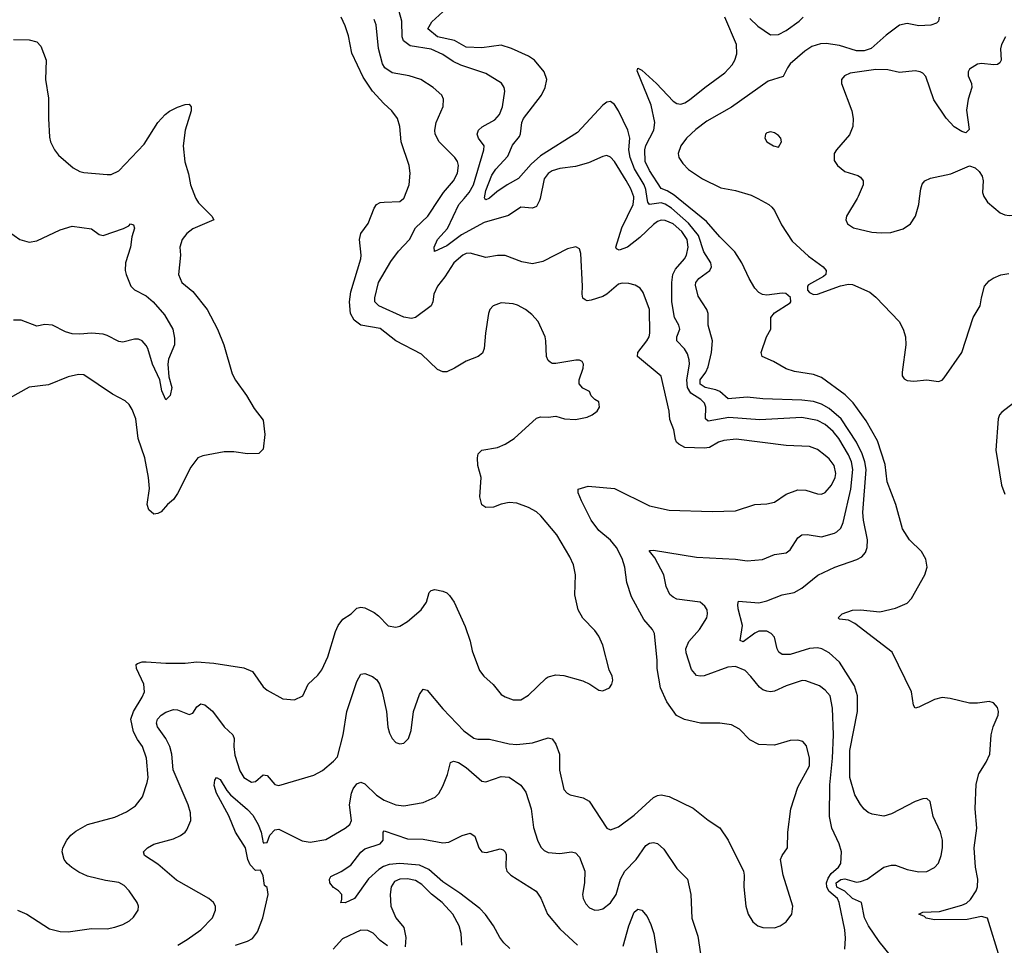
# Model space of a CAD drawing. Header units: inches. Extents: x 1173000 to 1307049, y 522583 to 678455.
# Tile 598 of 617: x 1253802 to 1258848, y 626170 to 630917. Entities that reach past the tile are written whole.
import ezdxf

# ---------------------------------------------------------------- set-up
doc = ezdxf.new("R2010")
doc.units = ezdxf.units.IN
doc.header["$MEASUREMENT"] = 0
doc.layers.add('B2652', color=7, linetype='Continuous')
doc.layers.add('B2653', color=7, linetype='Continuous')

msp = doc.modelspace()

# ---------------------------------------------------------------- linework, layer by layer
at = {"layer": 'B2652', "color": 5}
for points, elevation in [([(1254704.4, 630000), (1254717.7, 629977.7), (1254786.8, 629910), (1254796, 629890), (1254690, 629844.7), (1254659, 629821), (1254634, 629790), (1254623.1, 629750), (1254625.3, 629710), (1254615.3, 629610), (1254633.4, 629570), (1254690, 629522.6), (1254762.2, 629430), (1254815.9, 629330), (1254848.4, 629250), (1254890, 629100.7), (1254908.2, 629068.2), (1254964.9, 628990), (1255003.6, 628923.6), (1255050, 628862.8), (1255058.6, 628790), (1255050, 628714), (1255027, 628693), (1254970, 628689.8), (1254899.7, 628700.3), (1254850, 628700.3), (1254739.6, 628680.4), (1254714, 628670), (1254678.2, 628621.8), (1254610, 628487), (1254590, 628456.2), (1254558.8, 628430), (1254527.1, 628392.9), (1254510, 628384), (1254490, 628382), (1254463.7, 628403.7), (1254455.1, 628430), (1254466.6, 628513.4), (1254462.5, 628570), (1254443, 628670), (1254409.8, 628770), (1254397.2, 628870), (1254378.7, 628918.7), (1254363.1, 628943.1), (1254342.6, 628962.6), (1254277, 628997), (1254130, 629095.1), (1254102.9, 629097.1), (1254050, 629084.7), (1253950, 629045.1), (1253850, 629032.4), (1253750, 628976.2)], 980), ([(1253790, 626350.2), (1253839.1, 626330), (1253954.4, 626254.4), (1254010, 626240.3), (1254050, 626239.5), (1254170, 626256.9), (1254250, 626254), (1254290, 626262.3), (1254330, 626276.9), (1254364.2, 626295.8), (1254385.9, 626314.1), (1254409.6, 626350), (1254411.5, 626370), (1254404.7, 626390), (1254363.5, 626450), (1254337.1, 626477.1), (1254310, 626491.6), (1254242.3, 626502.3), (1254150, 626525.5), (1254105.4, 626545.4), (1254068.8, 626568.8), (1254045.8, 626590), (1254030.5, 626610.5), (1254019.4, 626650), (1254022.9, 626670), (1254043.5, 626710), (1254064.6, 626735.4), (1254090, 626756), (1254150, 626789.4), (1254290, 626827.1), (1254350, 626853.8), (1254395.2, 626884.8), (1254431.8, 626931.8), (1254455.8, 627004.2), (1254459.8, 627030), (1254452.3, 627130), (1254430.8, 627190), (1254405.2, 627225.2), (1254384.4, 627264.4), (1254371.4, 627330), (1254384.8, 627370), (1254430, 627442.6), (1254440.7, 627470), (1254437.7, 627510), (1254400.5, 627590), (1254399.5, 627610), (1254405.2, 627614.8), (1254430, 627623.6), (1254450, 627624.7), (1254550, 627616.9), (1254650, 627617.1), (1254710, 627624.5), (1254797.5, 627617.5), (1254950, 627593.7), (1254994.3, 627574.3), (1255050, 627495.5), (1255070, 627479.1), (1255150, 627434), (1255210, 627428.5), (1255252.3, 627450), (1255280.9, 627510), (1255330, 627554.9), (1255350, 627582), (1255380.4, 627650), (1255420.4, 627779.6), (1255433.1, 627810), (1255457.1, 627842.9), (1255499.7, 627870), (1255530, 627898.7), (1255550, 627904.2), (1255570, 627900.3), (1255617.6, 627877.6), (1255640.6, 627860.6), (1255690, 627808.4), (1255730, 627801.3), (1255750, 627806.7), (1255790, 627830.4), (1255858.7, 627890), (1255886, 627930), (1255901, 627979), (1255909.7, 627990.3), (1255930, 627994), (1255970, 627986), (1255990, 627977.1), (1256004.4, 627964.4), (1256028.2, 627930), (1256085.1, 627805.1), (1256110.4, 627730.3), (1256120.6, 627680.6), (1256158.9, 627578.9), (1256180.4, 627550), (1256227.8, 627507.8), (1256270, 627457.1), (1256290, 627443.7), (1256330, 627428.8), (1256370, 627428.2), (1256410, 627452.4), (1256500, 627540), (1256510, 627547), (1256550, 627557), (1256590, 627553.7), (1256687.1, 627527.1), (1256722.8, 627510), (1256770, 627478.8), (1256790, 627474.8), (1256824, 627490), (1256837, 627510), (1256842, 627530), (1256838.4, 627550), (1256822.6, 627582.6), (1256790, 627709), (1256770, 627756), (1256750, 627784.5), (1256687.7, 627847.7), (1256663.5, 627890), (1256647.6, 627967.6), (1256649.7, 628069.7), (1256640.7, 628120.7), (1256621.8, 628161.8), (1256554.9, 628274.9), (1256473, 628373), (1256450, 628392.4), (1256410, 628415.1), (1256350, 628436.9), (1256310, 628441.1), (1256270, 628432.6), (1256230, 628417.6), (1256190, 628415.1), (1256169.6, 628429.6), (1256159.7, 628470), (1256166.3, 628570), (1256149.7, 628630), (1256148.2, 628670), (1256151.5, 628690), (1256170.8, 628709.2), (1256250, 628722.7), (1256290, 628739.5), (1256336.2, 628770), (1256450, 628873.7), (1256470, 628879.5), (1256510, 628878), (1256550, 628884), (1256594, 628870), (1256650, 628866), (1256710, 628879.1), (1256735.3, 628890), (1256762, 628910), (1256774, 628930), (1256770, 628958), (1256748.9, 628968.9), (1256730, 628988), (1256722, 629010), (1256687.8, 629027.8), (1256669.6, 629049.6), (1256669.7, 629070), (1256689.6, 629130), (1256691.3, 629151.3), (1256684.5, 629164.5), (1256671.4, 629171.4), (1256651.5, 629171.5), (1256550, 629153.6), (1256530, 629154.5), (1256520.5, 629160.5), (1256509.7, 629169.7), (1256501.6, 629190), (1256498.9, 629270), (1256494.3, 629290), (1256458, 629370), (1256425.7, 629405.7), (1256394.5, 629430), (1256352.5, 629452.5), (1256330, 629459.1), (1256270, 629465.1), (1256228, 629450), (1256210.5, 629430), (1256203.7, 629410), (1256188.9, 629310), (1256182.6, 629230), (1256173.5, 629206.5), (1256150.7, 629190), (1256090, 629166.6), (1256030, 629129.7), (1255990, 629111.3), (1255970, 629111.5), (1255943.7, 629123.7), (1255860.9, 629200.9), (1255729.4, 629269.4), (1255650, 629333.3), (1255549.6, 629350), (1255516.5, 629376.5), (1255497.8, 629410), (1255491.3, 629470), (1255498.2, 629521.8), (1255549.8, 629690.2), (1255551.6, 629710), (1255543.8, 629790), (1255550, 629820.7), (1255587.6, 629872.4), (1255617.6, 629950), (1255631.2, 629968.8), (1255650, 629978.7), (1255670, 629982), (1255750, 629985.2), (1255769.5, 630000)], 980), ([(1254612.3, 626170), (1254660.7, 626199.3), (1254730, 626250.3), (1254790, 626310.8), (1254805.6, 626350), (1254805.1, 626370), (1254794.5, 626390), (1254771.8, 626410), (1254604.7, 626504.7), (1254510, 626586.8), (1254441.6, 626630), (1254436.9, 626650), (1254456.2, 626670), (1254490, 626688.9), (1254590, 626716.5), (1254626.8, 626733.2), (1254649.6, 626750), (1254658, 626762), (1254679.7, 626810), (1254677.4, 626850), (1254664.7, 626890), (1254588.6, 627070), (1254580.8, 627150), (1254570.5, 627190), (1254550.3, 627230.3), (1254508.4, 627290), (1254502.9, 627310), (1254507.9, 627330), (1254526.2, 627350), (1254550, 627366.2), (1254590, 627379.1), (1254610, 627376.9), (1254670, 627353.4), (1254690, 627361.3), (1254710, 627392.7), (1254730, 627408.4), (1254750, 627402.6), (1254790, 627370.2), (1254850, 627291.3), (1254894.4, 627250), (1254901.7, 627230), (1254899.8, 627190), (1254905.2, 627145.2), (1254930, 627064.4), (1254950.2, 627030.2), (1254990, 627006.2), (1255010.6, 627009.4), (1255050, 627043.7), (1255070, 627040.3), (1255110, 626994.3), (1255130, 626989.1), (1255310, 627042), (1255353.4, 627066.6), (1255410, 627113.7), (1255430, 627136.4), (1255459.3, 627250), (1255478.4, 627370), (1255530, 627522.8), (1255550, 627560.7), (1255570, 627563.8), (1255610, 627548.9), (1255631.5, 627531.5), (1255645.5, 627510), (1255659.6, 627470), (1255680.9, 627370), (1255688.7, 627288.7), (1255697.5, 627257.5), (1255711, 627230), (1255730, 627211), (1255750, 627202.8), (1255770, 627206), (1255795.1, 627230), (1255807.5, 627272.5), (1255820.4, 627370), (1255850, 627456), (1255870, 627484), (1255890, 627478), (1255970, 627383.1), (1256078.3, 627270), (1256130, 627231.6), (1256150, 627226.7), (1256210, 627226.7), (1256310, 627203.5), (1256350, 627199.5), (1256430, 627207.8), (1256510, 627233.8), (1256530, 627228.7), (1256550, 627201.6), (1256568.1, 627150), (1256568.4, 627068.4), (1256590.6, 626970), (1256606.8, 626950), (1256622, 626942), (1256690, 626927), (1256720.4, 626910), (1256811, 626770), (1256830, 626762.4), (1256870, 626777.4), (1256950, 626836.9), (1257050, 626928.4), (1257070, 626938.4), (1257090, 626941.3), (1257130, 626934), (1257252.8, 626872.8), (1257330, 626812.2), (1257390, 626772.2), (1257432, 626710), (1257510.4, 626550), (1257514.4, 626530), (1257512.7, 626470), (1257523.6, 626370), (1257535.3, 626330), (1257559.5, 626290), (1257584.9, 626270), (1257610, 626261.7), (1257670, 626259.6), (1257699.3, 626270), (1257729.5, 626290), (1257759.6, 626330), (1257764.2, 626370), (1257714.5, 626530), (1257701.2, 626610), (1257709, 626630), (1257737.2, 626670), (1257738.7, 626750), (1257753.5, 626870), (1257790, 626980.5), (1257849.5, 627090), (1257849.6, 627130.4), (1257833.1, 627193.1), (1257815.3, 627215.3), (1257790, 627222), (1257750, 627219.7), (1257670, 627195.8), (1257590, 627199.8), (1257544, 627224), (1257490, 627278.4), (1257450, 627301.3), (1257390, 627309.7), (1257290, 627309.8), (1257208.8, 627328.8), (1257168.3, 627348.3), (1257118, 627418), (1257086.6, 627490), (1257068.5, 627590), (1257068.7, 627630), (1257055.4, 627770), (1257044.7, 627790), (1257000.2, 627840.2), (1256937.9, 627957.9), (1256912.7, 628030), (1256903.8, 628110), (1256890, 628154.5), (1256859.7, 628210), (1256830, 628248.2), (1256770, 628297.6), (1256729.9, 628349.9), (1256680.4, 628450), (1256664.5, 628490), (1256664, 628510), (1256715.3, 628524.7), (1256850, 628512), (1257030, 628423.1), (1257130, 628401.1), (1257350, 628395.2), (1257470, 628398.9), (1257570, 628431.5), (1257630, 628434.3), (1257670, 628443.1), (1257730, 628483.6), (1257790, 628506.2), (1257830, 628503.6), (1257890, 628485.2), (1257910, 628483.6), (1257930, 628491.7), (1257961.6, 628530), (1257980.9, 628570), (1257984.3, 628590), (1257975.8, 628630), (1257950, 628664.2), (1257930, 628682), (1257890, 628712), (1257850, 628728.4), (1257730, 628733), (1257473.7, 628766.4), (1257410, 628759), (1257382.4, 628750), (1257336.3, 628723.7), (1257310, 628718.9), (1257210, 628723.8), (1257179.4, 628739.4), (1257168.6, 628750), (1257163.4, 628763.4), (1257154.1, 628814.1), (1257133.4, 628866.6), (1257129.7, 628910), (1257088.9, 629088.9), (1256968.5, 629190), (1256969.8, 629210), (1257016.5, 629270), (1257027.3, 629290), (1257030.5, 629310), (1257029.8, 629430), (1256997.4, 629517.4), (1256980.8, 629540.8), (1256956.4, 629556.4), (1256924, 629564), (1256890, 629565.7), (1256870, 629560.4), (1256810.6, 629509.4), (1256790, 629497), (1256730, 629478), (1256710, 629475.5), (1256699.6, 629479.6), (1256688.4, 629488.4), (1256684, 629510), (1256686.5, 629550), (1256677.6, 629717.6), (1256670, 629742), (1256652.7, 629752.7), (1256610, 629742.7), (1256482.8, 629677.3), (1256430, 629665.1), (1256375.2, 629675.2), (1256290, 629708.3), (1256250, 629708.3), (1256190, 629698), (1256110, 629719.8), (1256090, 629717.8), (1256072.2, 629710), (1256025.9, 629670), (1255981.3, 629598.7), (1255943.5, 629550), (1255923.5, 629510), (1255918.5, 629470), (1255910.3, 629450), (1255830, 629389.7), (1255810, 629384.4), (1255770, 629390.8), (1255641.5, 629450), (1255621.2, 629470), (1255621.2, 629490), (1255639.8, 629570), (1255703, 629677), (1255743.2, 629730), (1255799.8, 629790), (1255830.7, 629850), (1255892.7, 629910), (1255953.2, 630000)], 960), ([(1256468.3, 630000), (1256466.2, 629990), (1256450, 629959.7), (1256430, 629949.8), (1256370, 629956), (1256307.6, 629912.4), (1256182.8, 629877.2), (1256065.8, 629814.3), (1255990, 629756.7), (1255927.6, 629727.6), (1255925.8, 629750), (1255943.4, 629790), (1255994, 629846), (1256052.7, 629970), (1256079.2, 630000)], 940), ([(1256206.8, 630000), (1256190, 629994), (1256186, 630000)], 920), ([(1258029.7, 626150.3), (1258033.9, 626206.1), (1258030.5, 626250), (1258000.5, 626390), (1257993.1, 626410), (1257947.7, 626447.7), (1257938, 626470), (1257936.4, 626490), (1257945.3, 626514.7), (1257961.1, 626538.9), (1257997.8, 626570), (1258009.8, 626590), (1258013.1, 626650), (1258002, 626690), (1257963.8, 626770), (1257951.6, 626830), (1257953.6, 626993.6), (1257967.5, 627130), (1257972.2, 627250), (1257966.6, 627386.6), (1257954.5, 627450), (1257930, 627478.9), (1257901.3, 627501.3), (1257830, 627526.2), (1257811.8, 627528.2), (1257730, 627501), (1257670, 627474), (1257650, 627470.7), (1257630, 627474), (1257610, 627481.1), (1257593.3, 627493.3), (1257549.2, 627549.2), (1257518.8, 627578.8), (1257470, 627599.2), (1257430, 627596.3), (1257310, 627551.9), (1257289.7, 627549.7), (1257270, 627553.6), (1257244.5, 627584.5), (1257217.7, 627670), (1257216.3, 627690), (1257231, 627729), (1257284.8, 627790), (1257322.7, 627850), (1257326.9, 627870), (1257324.7, 627890), (1257313.6, 627910), (1257289.7, 627929.7), (1257170, 627945.6), (1257150, 627955.1), (1257132.8, 627970), (1257114.5, 628010), (1257103.5, 628070), (1257057, 628157), (1257028.9, 628191.1), (1257030, 628194), (1257050, 628197.1), (1257270, 628161.5), (1257470, 628150.2), (1257530, 628141.7), (1257608.7, 628148.7), (1257670, 628174.9), (1257730, 628183.7), (1257750, 628198.4), (1257790, 628259.3), (1257810, 628275.3), (1257837.5, 628277.5), (1257910, 628264.9), (1257976.6, 628283.4), (1257990, 628290.2), (1258009.8, 628310), (1258021.5, 628338.5), (1258061.5, 628510), (1258072, 628610), (1258064.4, 628650), (1258050, 628686.3), (1258000.4, 628770), (1257970, 628804.7), (1257930, 628840.5), (1257890, 628862), (1257810, 628877.1), (1257595, 628865), (1257436.2, 628876.2), (1257330, 628858.6), (1257317.1, 628870), (1257318.5, 628930), (1257311.7, 628950), (1257292.9, 628970), (1257240.9, 629000.9), (1257223.9, 629030), (1257220.9, 629070), (1257234.6, 629150), (1257232.9, 629172.9), (1257223.9, 629203.9), (1257209.4, 629229.4), (1257168.9, 629270), (1257169.8, 629290), (1257184.4, 629330), (1257179.8, 629350), (1257157.7, 629390), (1257143.6, 629470), (1257143.2, 629570), (1257149.4, 629610), (1257162.6, 629637.4), (1257208.2, 629690), (1257219.5, 629710), (1257228.1, 629750), (1257222.1, 629790), (1257195, 629830), (1257150.5, 629870), (1257110, 629886.6), (1257090, 629889.1), (1257070, 629881.4), (1257050, 629866.8), (1256979.9, 629800.1), (1256916.5, 629750), (1256874.5, 629734.5), (1256861.1, 629741.1), (1256856.4, 629750), (1256888.4, 629850), (1256945.9, 629970), (1256948.5, 630000)], 940), ([(1258271.5, 626110), (1258205.8, 626190), (1258151.3, 626270), (1258131.8, 626311.8), (1258115.1, 626390), (1258070, 626410.9), (1258030, 626446.9), (1257990, 626469.1), (1257985.3, 626490), (1258010, 626507.2), (1258030, 626510.8), (1258090, 626493.3), (1258110, 626497.8), (1258145.6, 626510), (1258230, 626570.2), (1258270, 626581.8), (1258290, 626581.3), (1258350, 626559.3), (1258410, 626547.5), (1258450, 626549.3), (1258490, 626568.3), (1258510, 626591.7), (1258524.4, 626630), (1258530.9, 626670), (1258531, 626710), (1258520.2, 626750), (1258482.3, 626830), (1258468.1, 626908.1), (1258450, 626922.9), (1258430, 626921.3), (1258390, 626906.9), (1258270, 626845.1), (1258230, 626832.4), (1258170, 626842), (1258150, 626851), (1258130, 626867.6), (1258110, 626893), (1258082.4, 626942.4), (1258055.2, 627030), (1258055.8, 627170), (1258094.7, 627370), (1258095.8, 627450), (1258080.3, 627500.3), (1258002.4, 627622.4), (1257950, 627670.7), (1257913.3, 627690), (1257890, 627695.2), (1257850, 627692.2), (1257750, 627661.8), (1257710, 627661.8), (1257693, 627673), (1257682.8, 627690), (1257669.8, 627750), (1257652.2, 627770), (1257630, 627780.3), (1257590, 627781.5), (1257568.8, 627771.2), (1257510, 627727.1), (1257493.2, 627733.2), (1257505.3, 627810), (1257483.5, 627896.5), (1257481.4, 627918.6), (1257485.2, 627934.8), (1257590, 627927), (1257630, 627936.6), (1257710, 627967.8), (1257770, 627980.2), (1257810, 628002.4), (1257891.2, 628068.8), (1257978.4, 628110), (1258092.1, 628147.9), (1258116.9, 628163.1), (1258136, 628184), (1258145.2, 628210), (1258145.9, 628250), (1258125.6, 628350), (1258123, 628390), (1258139.1, 628610), (1258132.9, 628650), (1258119.6, 628690), (1258090, 628751), (1258011.2, 628870), (1257950, 628923.1), (1257910, 628945.2), (1257870, 628958.4), (1257810, 628966.2), (1257610, 628973.2), (1257530, 628980.5), (1257432.7, 628972.7), (1257390, 629010.4), (1257370, 629019.2), (1257314.6, 629030), (1257288.4, 629048.4), (1257288.2, 629070), (1257318.9, 629110), (1257330, 629136.9), (1257347.4, 629210), (1257352.2, 629270), (1257329.9, 629349.9), (1257329.8, 629410), (1257322.4, 629430), (1257279.4, 629499.4), (1257265.2, 629554.8), (1257267.6, 629570), (1257282.5, 629590), (1257338.4, 629630), (1257346.9, 629650), (1257343.1, 629670), (1257307.2, 629727.2), (1257280.6, 629810), (1257230, 629873.9), (1257141.9, 629950), (1257110, 629971.7), (1257090, 629977.8), (1257030, 629968.6), (1257021.3, 629981.3), (1257018.1, 630000)], 920), ([(1258824, 626104), (1258760.9, 626310), (1258730, 626318.4), (1258657.3, 626302.7), (1258490, 626300.5), (1258447, 626310), (1258438.1, 626318.1), (1258408.9, 626330), (1258430, 626340.1), (1258516.1, 626343.9), (1258630, 626375.3), (1258653.2, 626386.8), (1258674.3, 626405.7), (1258703.1, 626450), (1258709.9, 626470), (1258712.5, 626510), (1258700.5, 626570), (1258693.9, 626670), (1258707.2, 626770), (1258698.7, 626870), (1258703.5, 626996.5), (1258716.4, 627050), (1258755, 627110), (1258773.7, 627150), (1258779.9, 627250), (1258790.6, 627290), (1258815.4, 627350), (1258817.5, 627370), (1258812.8, 627390), (1258792.8, 627412.8), (1258770, 627420.1), (1258710, 627412), (1258670, 627411.6), (1258570, 627435.5), (1258530, 627440.5), (1258489.6, 627430.4), (1258410, 627390.9), (1258390, 627385.6), (1258381.7, 627401.7), (1258371.6, 627470), (1258272.9, 627672.9), (1258081, 627821), (1258050, 627837.5), (1258003, 627843), (1257996.8, 627850), (1258016.5, 627870), (1258070, 627889.1), (1258110, 627891.1), (1258210, 627880.8), (1258290, 627898.9), (1258350, 627924), (1258371.5, 627948.5), (1258440.4, 628070), (1258451.8, 628110), (1258446.3, 628150), (1258423.4, 628190), (1258362.1, 628250), (1258325.9, 628305.9), (1258291.9, 628430), (1258247, 628547), (1258236.7, 628636.7), (1258198, 628758), (1258139.5, 628859.5), (1258073, 628953), (1258032.7, 628992.7), (1257910, 629081.8), (1257870, 629097.8), (1257773.2, 629113.1), (1257730, 629126.2), (1257664.3, 629164.3), (1257607.6, 629190), (1257600.9, 629210), (1257629.8, 629290), (1257650.8, 629330), (1257651.5, 629390), (1257670, 629413.5), (1257750, 629465.4), (1257753.5, 629470), (1257752.8, 629492.8), (1257727.3, 629512.7), (1257710, 629515.1), (1257630, 629504.3), (1257607.7, 629507.7), (1257590, 629517.5), (1257570, 629540.3), (1257539.3, 629590), (1257502.7, 629670), (1257467.1, 629727.1), (1257390, 629803.4), (1257322.1, 629882.1), (1257177, 630000)], 880), ([(1257583.8, 630000), (1257640.3, 629970), (1257656.4, 629956.4), (1257670, 629938.9), (1257705, 629865), (1257760.7, 629780.7), (1257844.8, 629704.8), (1257919.1, 629650), (1257935.4, 629630), (1257932.7, 629610), (1257920.4, 629599.6), (1257843.5, 629556.5), (1257838.7, 629550), (1257839.3, 629530), (1257850, 629517.9), (1257870, 629507.2), (1257890, 629509.2), (1258007.8, 629552.2), (1258050, 629560.9), (1258070, 629559.5), (1258159.2, 629519.2), (1258190, 629493.9), (1258308.8, 629370), (1258330.1, 629330), (1258341, 629290), (1258343.1, 629250), (1258323.5, 629110), (1258324.4, 629090), (1258334.8, 629074.8), (1258350, 629066.5), (1258383.6, 629063.6), (1258450, 629070.2), (1258510, 629061.1), (1258530, 629068.2), (1258540.1, 629079.9), (1258630.5, 629209.5), (1258688, 629390), (1258723.9, 629450), (1258730, 629491.3), (1258746.3, 629550), (1258770, 629578), (1258790, 629592.2), (1258830, 629608.7), (1258870, 629615.2)], 880), ([(1258092.9, 630000), (1258039.1, 629910), (1258035.5, 629890), (1258043.8, 629870), (1258074.8, 629850), (1258168.2, 629828.2), (1258216.6, 629823.4), (1258265.7, 629825.7), (1258330, 629844.7), (1258366.6, 629870), (1258392, 629910), (1258409.8, 629970), (1258413.5, 630000)], 920), ([(1258749.1, 630000), (1258761.1, 629981.1), (1258826.3, 629926.3), (1258850, 629915.8), (1258872.1, 629912.1), (1259070, 629915.7), (1259150, 629924.2), (1259210, 629941), (1259290, 629983.2), (1259391.5, 630000)], 920), ([(1253744.2, 629830), (1253802, 629790), (1253850, 629776.2), (1253890, 629782.2), (1254010, 629839.7), (1254070, 629857.6), (1254170, 629843.7), (1254210, 629815.8), (1254230, 629810.3), (1254334, 629846), (1254360.7, 629859.3), (1254370, 629870.6), (1254385.4, 629865.4), (1254390, 629848), (1254376.7, 629803.3), (1254368.9, 629750), (1254344, 629670), (1254342.8, 629630), (1254346.7, 629610), (1254371.7, 629550), (1254391, 629531), (1254450, 629500.7), (1254486.5, 629470), (1254543.8, 629403.8), (1254586.5, 629330), (1254595.6, 629284.4), (1254594.9, 629250), (1254564.5, 629175.5), (1254561.5, 629150), (1254565.4, 629085.4), (1254581.1, 629030), (1254573.2, 628990), (1254550, 628967), (1254530, 629014), (1254520.2, 629070), (1254483, 629150), (1254457.7, 629230), (1254450, 629246.6), (1254430, 629269.7), (1254410, 629278.5), (1254390, 629278.9), (1254330, 629263), (1254310, 629266.9), (1254250, 629298), (1254230, 629303.5), (1254170, 629309.8), (1254110, 629303.9), (1254070, 629306.5), (1254036.8, 629316.8), (1253970, 629349.8), (1253930, 629353.1), (1253890, 629344.7), (1253810, 629375.6), (1253770, 629376.2)], 960), ([(1258894, 628950), (1258835.4, 628904.6), (1258823.8, 628890), (1258816.3, 628870), (1258805, 628710), (1258832.5, 628530), (1258850, 628483.9)], 880), ([(1254907.6, 626170), (1254969, 626191), (1254995, 626204.9), (1255020.1, 626239.9), (1255048.2, 626311.8), (1255075.3, 626430), (1255070, 626466), (1255056.4, 626476.4), (1255050, 626526), (1255035.3, 626555.3), (1255010, 626554), (1254982.4, 626582.4), (1254970.9, 626610.9), (1254959.4, 626670), (1254907, 626750), (1254873.8, 626833.9), (1254810.9, 626950), (1254798.7, 626990), (1254802.2, 627017.8), (1254810, 627030.2), (1254830, 627020.2), (1254863.5, 626963.5), (1254882.1, 626942.1), (1254970, 626867), (1254997.4, 626837.4), (1255024.6, 626790), (1255038.8, 626750), (1255050, 626696), (1255055.3, 626695.3), (1255070, 626697.6), (1255084.5, 626735.5), (1255110, 626762.9), (1255130, 626765.4), (1255250, 626706.3), (1255290, 626699), (1255370, 626712.7), (1255469.6, 626770), (1255493.7, 626790), (1255502, 626810), (1255492.2, 626890), (1255501.8, 626950), (1255510, 626971.8), (1255530, 626998.3), (1255550, 627007.6), (1255570, 626997.4), (1255630, 626939.7), (1255670, 626913.7), (1255730, 626890.2), (1255770, 626886), (1255870, 626902.8), (1255931.3, 626930), (1255950.6, 626949.4), (1255970, 626986), (1255993.6, 627046.4), (1256010, 627108), (1256024.9, 627115.1), (1256050, 627107.7), (1256090, 627082.8), (1256170, 627012.7), (1256190, 627009), (1256270, 627036.5), (1256310, 627031.8), (1256370, 626992.2), (1256396, 626956), (1256422.6, 626870), (1256434.2, 626774.2), (1256454.8, 626710), (1256473.1, 626673.1), (1256490, 626656.5), (1256510, 626645.4), (1256570, 626640.2), (1256630, 626648.9), (1256650, 626643.7), (1256670, 626621.6), (1256697.5, 626550), (1256696.6, 626490), (1256686.3, 626430), (1256690, 626410.8), (1256702.5, 626382.5), (1256722.5, 626362.5), (1256750, 626350.2), (1256770, 626351.3), (1256790, 626358), (1256830, 626388.4), (1256858, 626430), (1256880.2, 626510), (1256902.3, 626550), (1256961.3, 626610), (1257010, 626682), (1257030, 626694.4), (1257050, 626697.6), (1257070, 626692.7), (1257102.9, 626662.9), (1257170, 626564.2), (1257223.7, 626510), (1257241.1, 626430), (1257247, 626310), (1257276.5, 626216.5), (1257290, 626126)], 940), ([(1256313.5, 626153.5), (1256282.8, 626182.8), (1256263, 626210), (1256230, 626270.8), (1256188.2, 626328.2), (1256159.1, 626359.1), (1256058.2, 626438.2), (1255970, 626496), (1255898.5, 626558.5), (1255850, 626580.8), (1255750, 626589.6), (1255695.4, 626584.6), (1255665.6, 626574.4), (1255641.5, 626558.5), (1255588.6, 626511.4), (1255517.4, 626410), (1255470, 626387.3), (1255446, 626390), (1255448.9, 626391.1), (1255452.9, 626407.1), (1255452.3, 626430), (1255435.3, 626450), (1255410, 626466), (1255392, 626490), (1255389.5, 626510), (1255396.2, 626523.8), (1255450, 626548.5), (1255498.2, 626581.9), (1255550, 626647.7), (1255570, 626664.9), (1255649.8, 626690.2), (1255664.4, 626710), (1255664.2, 626750), (1255670, 626757.1), (1255790, 626715.8), (1255870, 626713.9), (1255970, 626695), (1256001, 626699), (1256070, 626733.4), (1256110, 626745.5), (1256134.4, 626730), (1256154.6, 626670), (1256170.2, 626650.2), (1256193.5, 626646.5), (1256264.4, 626664.4), (1256279.6, 626659.6), (1256290.4, 626650.3), (1256295.6, 626635.6), (1256292.3, 626570), (1256299.1, 626550), (1256318.9, 626530), (1256448.3, 626448.3), (1256472.7, 626412.7), (1256506, 626330), (1256570, 626254.3), (1256661.1, 626170)], 920), ([(1256068.3, 626170), (1256063.9, 626230), (1256054.4, 626270), (1256021.8, 626330), (1255967, 626390), (1255913, 626433), (1255862.3, 626482.3), (1255830, 626501.8), (1255790, 626510.7), (1255750, 626509.9), (1255722.4, 626497.6), (1255705, 626470), (1255699.8, 626430), (1255703.2, 626370), (1255730.2, 626310.2), (1255770, 626261), (1255781.1, 626210), (1255777.2, 626162.8)], 940), ([(1256894.5, 626165.5), (1256923.9, 626270), (1256950, 626340.7), (1256970, 626354.9), (1256990, 626350.5), (1257017.1, 626317.1), (1257036.5, 626276.5), (1257051.2, 626230), (1257075.1, 626075.1)], 920), ([(1255687.3, 626167.3), (1255650, 626195.4), (1255612.5, 626232.5), (1255585.6, 626245.6), (1255550, 626247.2), (1255456.3, 626203.7), (1255407.7, 626150)], 940)]:
    msp.add_lwpolyline(points, dxfattribs=dict(at, elevation=elevation))
at = {"layer": 'B2653', "color": 5}
for points, elevation in [([(1256079.2, 630000), (1256105.6, 630030), (1256127.7, 630070), (1256180.7, 630250), (1256181.4, 630270), (1256153.7, 630310), (1256146.2, 630330), (1256153.3, 630350), (1256171.6, 630368.4), (1256236.4, 630403.5), (1256260.4, 630430), (1256275.8, 630470), (1256288.4, 630550), (1256284.7, 630570), (1256270.8, 630590.8), (1256190, 630641.7), (1256063.1, 630683.1), (1256023.3, 630703.3), (1255970, 630739.3), (1255910, 630766.6), (1255802.9, 630782.8), (1255769.4, 630809.4), (1255761.6, 630830), (1255761, 630910), (1255738.2, 630990)], 940), ([(1255769.5, 630000), (1255770, 630000.4), (1255798, 630070), (1255802.2, 630130), (1255797.7, 630170), (1255756.8, 630290), (1255749.8, 630369.8), (1255738.5, 630410), (1255709.8, 630449.8), (1255668, 630488), (1255610.5, 630550.5), (1255562.5, 630622.5), (1255504.6, 630744.6), (1255486.3, 630833.7), (1255470, 630885.6), (1255450, 630929.6)], 980), ([(1256186, 630000), (1256183.6, 630003.6), (1256190, 630040.9), (1256220.7, 630119.3), (1256241.6, 630150), (1256303.4, 630216.6), (1256326.6, 630273.4), (1256362.8, 630317.2), (1256368.3, 630331.7), (1256374.9, 630390), (1256383.1, 630410), (1256475.4, 630530), (1256495, 630570), (1256502.5, 630610), (1256489.8, 630650), (1256439.7, 630710), (1256409.7, 630730), (1256322, 630770), (1256270, 630785.9), (1256170, 630772.8), (1256090, 630777), (1256029.8, 630810), (1255942.5, 630830), (1255893, 630870), (1255914.3, 630905.7), (1255970, 630957)], 920), ([(1257177, 630000), (1257156.6, 630016.6), (1257119.9, 630039.9), (1257090, 630051.2), (1257030, 630143.2), (1257007.9, 630190), (1257004.8, 630250), (1257010, 630272), (1257051.1, 630350), (1257056.6, 630390), (1257038, 630478), (1256965.7, 630654.3), (1256970, 630667.7), (1256990, 630657.6), (1257064.6, 630590), (1257150, 630499), (1257170, 630486.6), (1257190, 630483.9), (1257210, 630490.1), (1257234.5, 630505.5), (1257312.2, 630570), (1257415.3, 630644.7), (1257453.7, 630686.3), (1257467.4, 630710), (1257477.3, 630742.7), (1257475.7, 630790), (1257416, 630930)], 880), ([(1258514.4, 630930), (1258510.4, 630909.6), (1258499.9, 630900.1), (1258471.6, 630888.4), (1258410, 630885.4), (1258350, 630897.6), (1258311.3, 630888.7), (1258242.3, 630837.7), (1258165.8, 630770), (1258130, 630756.7), (1258090, 630757.9), (1258003.9, 630783.9), (1257935, 630795), (1257906.5, 630793.5), (1257861, 630779), (1257825.1, 630754.9), (1257750.7, 630690), (1257735.9, 630670), (1257714.6, 630625.4), (1257637.6, 630602.4), (1257450, 630469.3), (1257323.2, 630396.8), (1257266, 630354), (1257218.3, 630310), (1257190.8, 630270), (1257177.1, 630230), (1257180.2, 630210), (1257199.6, 630179.6), (1257228.8, 630148.8), (1257300.3, 630100.3), (1257394.9, 630054.9), (1257470, 630041.5), (1257550, 630018), (1257583.8, 630000)], 880), ([(1257542.9, 630923), (1257583.9, 630883.9), (1257650, 630840.2), (1257690, 630841.7), (1257730, 630861.7), (1257796.9, 630910), (1257817.3, 630930)], 880), ([(1255953.2, 630000), (1255973.4, 630030), (1256025.7, 630090), (1256045.8, 630130), (1256050.6, 630170), (1256044.8, 630190), (1256031.9, 630210), (1255951.1, 630290), (1255931, 630330), (1255928.9, 630351.1), (1255936.4, 630390), (1255971.5, 630471.5), (1255973, 630510), (1255965.1, 630530), (1255920.7, 630570), (1255858, 630610), (1255797.2, 630630), (1255710, 630644.7), (1255672.8, 630670), (1255661.1, 630690), (1255641.4, 630770), (1255629.1, 630890), (1255618.1, 630918.1)], 960), ([(1258854.2, 630830), (1258832.7, 630790), (1258828.4, 630768.4), (1258831, 630710), (1258824.1, 630695.9), (1258812, 630688), (1258794.2, 630685.8), (1258730, 630691.7), (1258710, 630688.3), (1258670, 630662.9), (1258663.2, 630650), (1258662.4, 630630), (1258679.1, 630590), (1258680.7, 630570), (1258662.2, 630510), (1258653.8, 630453.8), (1258666.8, 630353.2), (1258650, 630337.2), (1258630, 630343.7), (1258590, 630367.6), (1258550, 630411.2), (1258486.2, 630506.2), (1258445.6, 630625.6), (1258430, 630642.7), (1258416.2, 630650), (1258390, 630655), (1258310, 630646.2), (1258250, 630660.1), (1258190, 630661.8), (1258057.2, 630642.8), (1258028.5, 630630), (1258013.1, 630610), (1258012.8, 630590), (1258066.2, 630450), (1258073.6, 630410), (1258071.4, 630370), (1258053.7, 630326.3), (1257987, 630250), (1257976.5, 630230), (1257975.6, 630195.6), (1257993, 630170), (1258030, 630139.3), (1258097.2, 630117.2), (1258110.7, 630110), (1258124.9, 630090), (1258123.8, 630070), (1258098.9, 630010), (1258092.9, 630000)], 920), ([(1253770, 630815.3), (1253850, 630814.6), (1253890, 630803.7), (1253910, 630780.7), (1253937.4, 630710), (1253934.9, 630610), (1253950, 630514), (1253948.7, 630410), (1253954.4, 630314.4), (1253960.2, 630290), (1253979.5, 630250), (1254001.6, 630221.6), (1254076.5, 630156.5), (1254110, 630138.7), (1254130, 630133.1), (1254250, 630123.1), (1254270, 630123.7), (1254310, 630142.6), (1254440.6, 630279.4), (1254510, 630390.3), (1254546.6, 630430), (1254570, 630448.2), (1254610, 630468.2), (1254650, 630482.8), (1254670, 630484.7), (1254681, 630470), (1254680.5, 630450), (1254650.3, 630350), (1254640.3, 630270), (1254648.9, 630188.9), (1254666.6, 630126.6), (1254676.5, 630070), (1254702.8, 630002.7), (1254704.4, 630000)], 980), ([(1257018.1, 630000), (1257010, 630046.4), (1257001.5, 630070), (1256952.6, 630152.6), (1256931, 630210), (1256924.2, 630250), (1256928.6, 630310), (1256918.9, 630350), (1256870, 630449.6), (1256850, 630481.6), (1256830, 630496.9), (1256810, 630493.3), (1256790, 630478.9), (1256660.8, 630339.2), (1256470, 630218.5), (1256423.3, 630176.7), (1256357.7, 630102.3), (1256299.8, 630070), (1256246.6, 630033.4), (1256210, 630001.1), (1256206.8, 630000)], 920), ([(1256948.5, 630000), (1256949.3, 630009.3), (1256934.1, 630050), (1256910, 630093.1), (1256850, 630189.6), (1256830, 630212), (1256810, 630220.9), (1256790, 630216.2), (1256716.3, 630183.7), (1256650, 630164.8), (1256570, 630154.4), (1256530, 630142.4), (1256510, 630128.5), (1256490, 630101.6), (1256468.3, 630000)], 940), ([(1258413.5, 630000), (1258419.8, 630050), (1258427.2, 630072.8), (1258439.6, 630090), (1258470, 630104.9), (1258573.8, 630126.2), (1258670, 630168), (1258698, 630158), (1258718.3, 630138.3), (1258733.8, 630113.8), (1258739.5, 630090), (1258736.1, 630030), (1258742.8, 630010), (1258749.1, 630000)], 920)]:
    msp.add_lwpolyline(points, dxfattribs=dict(at, elevation=elevation))
at = {"layer": 'B2653', "color": 5, "elevation": 920}
msp.add_lwpolyline([(1257650, 630342), (1257630, 630336), (1257624, 630330), (1257620.7, 630310), (1257631, 630290), (1257664.7, 630270), (1257690, 630264), (1257706.6, 630290), (1257702, 630310), (1257690, 630323.7), (1257670, 630336.2)], close=True, dxfattribs=at)

doc.saveas('drawing.dxf')
